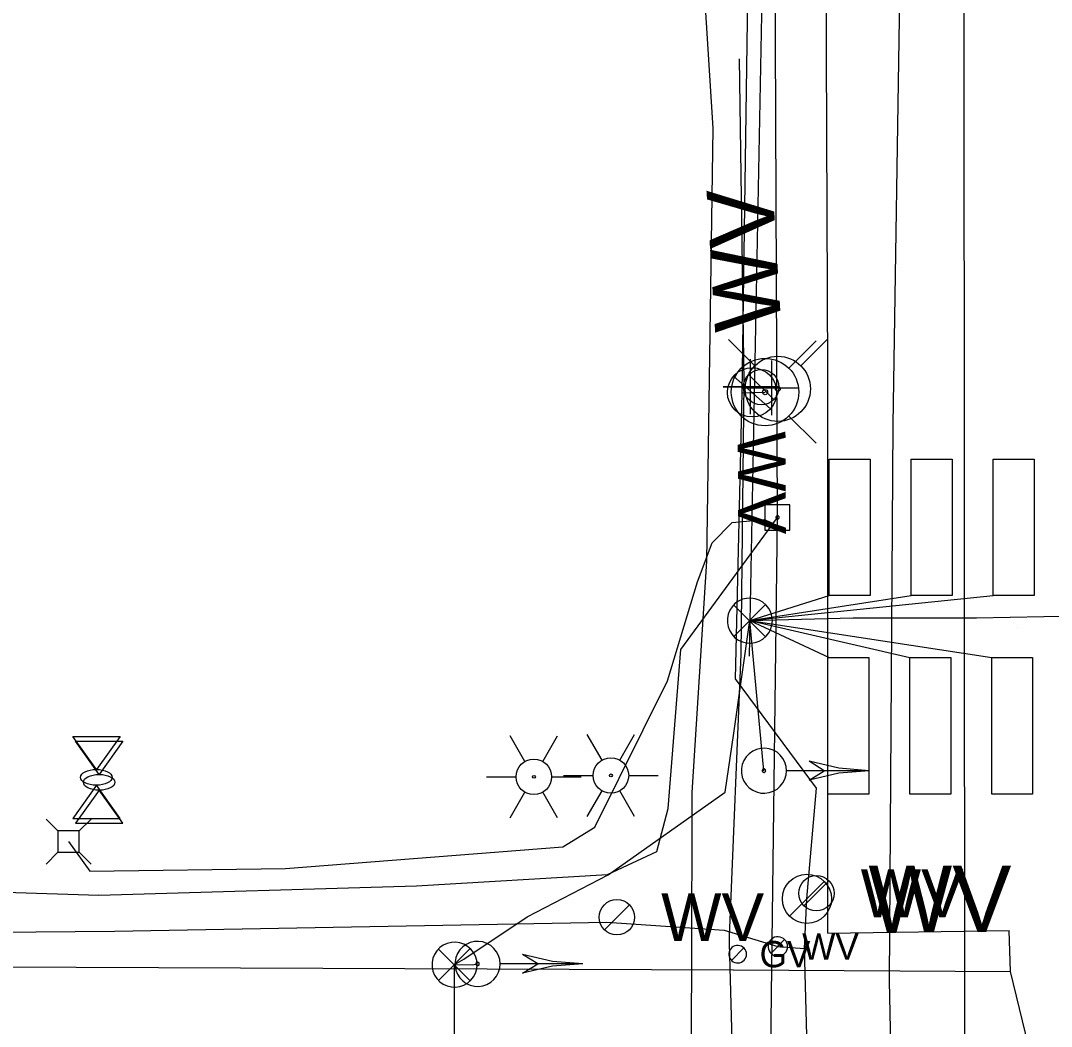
# Model space of a CAD drawing. Extents: x 596028 to 606371, y 330010 to 403088.
# Drawn here: x 601927.8 to 602078.7, y 366186.9 to 366334.2 of the extents above; entities that cross this region are included whole.
import ezdxf

# ---------------------------------------------------------------- set-up
doc = ezdxf.new("R2010")
doc.units = 0
for name, color, linetype in [('E_LTG', 7, 'Continuous'), ('E_SIG', 7, 'Continuous'), ('E_SIG_Conduit', 7, 'Continuous'), ('E_UTL_AG_Bold', 7, 'Continuous'), ('E_UTL_E_Bold', 7, 'Continuous'), ('E_UTL_E_UG', 7, 'Continuous'), ('E_UTL_EPowerPole', 7, 'Continuous'), ('E_UTL_FO_UG', 7, 'Continuous'), ('E_UTL_G', 7, 'Continuous'), ('E_UTL_G_UG', 7, 'Continuous'), ('E_UTL_Loop_UG', 7, 'Continuous'), ('E_UTL_Overhead', 7, 'Continuous'), ('E_UTL_SAN_UG', 7, 'Continuous'), ('E_UTL_T_UG', 7, 'Continuous'), ('E_UTL_TV_UG', 7, 'Continuous'), ('E_UTL_W', 7, 'Continuous'), ('E_UTL_W_UG', 7, 'Continuous'), ('E_UTL_WHydrant', 7, 'Continuous')]:
    doc.layers.add(name, color=color, linetype=linetype)

# ---------------------------------------------------------------- blocks, each defined once
blk = doc.blocks.new('GV')
at = {"layer": 'E_UTL_G'}
blk.add_line((-9, -9), (9, 9), dxfattribs=at)
blk.add_circle((0, 0), 12.2, dxfattribs=at)
blk.add_text('GV', height=36.6, dxfattribs=at).set_placement((30, -18))
blk = doc.blocks.new('WV')
at = {"layer": 'E_UTL_W'}
blk.add_line((-8.62, -8.62), (8.62, 8.62), dxfattribs=at)
blk.add_circle((0, 0), 12.19, dxfattribs=at)
blk.add_text('WV', height=32.918, dxfattribs=at).set_placement((30.48, -16.46))
blk = doc.blocks.new('HYD')
at = {"layer": 'E_UTL_WHydrant'}
for p, q in [((-11.69, 11.7), (-25.35, 25.35)), ((11.7, 11.7), (25.36, 25.35))]:
    blk.add_line(p, q, dxfattribs=at)
for radius in [16.72, 1.28]:
    blk.add_circle((0, 0), radius, dxfattribs=at)

msp = doc.modelspace()

# ---------------------------------------------------------------- linework, layer by layer
at = {"layer": 'E_LTG'}
for points in [[(602012.94, 366225.91), (602010.78, 366229.66)], [(602015.54, 366225.91), (602017.7, 366229.66)], [(602001.66, 366225.71), (601999.5, 366229.46)], [(602004.26, 366225.71), (602006.42, 366229.46)], [(602007.31, 366223.66), (602011.64, 366223.66)], [(602016.84, 366223.66), (602021.17, 366223.66)], [(601996.03, 366223.46), (602000.36, 366223.46)], [(602005.56, 366223.46), (602009.89, 366223.46)], [(601999.5, 366217.46), (602001.66, 366221.21)], [(602006.42, 366217.46), (602004.26, 366221.21)], [(602010.78, 366217.66), (602012.94, 366221.41)], [(602017.7, 366217.66), (602015.54, 366221.41)]]:
    msp.add_lwpolyline(points, dxfattribs=at)
for centre, radius in [((602002.96, 366223.46), 2.6), ((602002.96, 366223.46), 2.6), ((602002.96, 366223.46), 2.6), ((602014.24, 366223.66), 2.6), ((602014.24, 366223.66), 2.6), ((602014.24, 366223.66), 2.6), ((602002.96, 366223.46), 0.217), ((602014.24, 366223.66), 0.217)]:
    msp.add_circle(centre, radius, dxfattribs=at)
at = {"layer": 'E_SIG'}
for points in [[(602037.87, 366246.33), (602037.81, 366246.95), (602037.63, 366247.55), (602037.34, 366248.11), (602036.95, 366248.6), (602036.48, 366249.02), (602035.94, 366249.33), (602035.34, 366249.53), (602034.72, 366249.62), (602034.1, 366249.59), (602033.49, 366249.45), (602032.92, 366249.19), (602032.4, 366248.82), (602031.97, 366248.37), (602031.63, 366247.84), (602031.4, 366247.26), (602031.28, 366246.64), (602031.28, 366246.01), (602031.4, 366245.4), (602031.63, 366244.82), (602031.97, 366244.29), (602032.4, 366243.83), (602032.92, 366243.47), (602033.49, 366243.21), (602034.1, 366243.06), (602034.72, 366243.03), (602035.34, 366243.12), (602035.94, 366243.33), (602036.48, 366243.64), (602036.95, 366244.05), (602037.34, 366244.54), (602037.63, 366245.1), (602037.81, 366245.7), (602037.87, 366246.33)], [(602036.83, 366248.66), (602032.22, 366244.01)], [(602032.22, 366248.61), (602036.87, 366243.96)], [(602036.64, 366224.36), (602034.57, 366246.33)], [(602039.94, 366224.36), (602039.88, 366224.98), (602039.7, 366225.59), (602039.41, 366226.14), (602039.03, 366226.64), (602038.55, 366227.05), (602038.01, 366227.36), (602037.41, 366227.57), (602036.79, 366227.66), (602036.17, 366227.63), (602035.56, 366227.48), (602034.99, 366227.22), (602034.48, 366226.85), (602034.04, 366226.4), (602033.7, 366225.87), (602033.47, 366225.29), (602033.35, 366224.67), (602033.35, 366224.05), (602033.47, 366223.43), (602033.7, 366222.85), (602034.04, 366222.32), (602034.48, 366221.87), (602034.99, 366221.5), (602035.56, 366221.24), (602036.17, 366221.09), (602036.79, 366221.06), (602037.41, 366221.15), (602038.01, 366221.36), (602038.55, 366221.67), (602039.03, 366222.08), (602039.41, 366222.58), (602039.7, 366223.13), (602039.88, 366223.74), (602039.94, 366224.36)], [(602052.04, 366224.36), (602047.58, 366224.71), (602043.24, 366225.74)], [(602045.44, 366224.36), (602043.24, 366225.74)], [(602036.89, 366224.36), (602036.88, 366224.41), (602036.87, 366224.45), (602036.85, 366224.5), (602036.82, 366224.53), (602036.78, 366224.57), (602036.74, 366224.59), (602036.7, 366224.61), (602036.65, 366224.61), (602036.6, 366224.61), (602036.55, 366224.6), (602036.51, 366224.58), (602036.47, 366224.55), (602036.44, 366224.52), (602036.41, 366224.48), (602036.39, 366224.43), (602036.39, 366224.38), (602036.39, 366224.34), (602036.39, 366224.29), (602036.41, 366224.24), (602036.44, 366224.2), (602036.47, 366224.17), (602036.51, 366224.14), (602036.55, 366224.12), (602036.6, 366224.11), (602036.65, 366224.11), (602036.7, 366224.11), (602036.74, 366224.13), (602036.78, 366224.15), (602036.82, 366224.19), (602036.85, 366224.22), (602036.87, 366224.27), (602036.88, 366224.31), (602036.89, 366224.36)], [(602052.04, 366224.36), (602039.99, 366224.36)], [(602052.04, 366224.36), (602047.58, 366224.01), (602043.24, 366222.98)], [(602043.24, 366222.99), (602045.44, 366224.36)], [(601998.02, 366196.07), (601997.96, 366196.7), (601997.79, 366197.3), (601997.5, 366197.86), (601997.11, 366198.35), (601996.64, 366198.76), (601996.09, 366199.07), (601995.5, 366199.28), (601994.88, 366199.37), (601994.25, 366199.34), (601993.64, 366199.19), (601993.07, 366198.93), (601992.56, 366198.57), (601992.13, 366198.11), (601991.79, 366197.58), (601991.56, 366197), (601991.44, 366196.38), (601991.44, 366195.76), (601991.56, 366195.14), (601991.79, 366194.56), (601992.13, 366194.03), (601992.56, 366193.58), (601993.07, 366193.21), (601993.64, 366192.95), (601994.25, 366192.8), (601994.88, 366192.77), (601995.5, 366192.86), (601996.09, 366193.07), (601996.64, 366193.38), (601997.11, 366193.79), (601997.5, 366194.29), (601997.79, 366194.84), (601997.96, 366195.45), (601998.02, 366196.07)], [(601994.65, 366195.96), (601994.59, 366196.58), (601994.41, 366197.18), (601994.13, 366197.74), (601993.74, 366198.23), (601993.26, 366198.64), (601992.72, 366198.96), (601992.13, 366199.16), (601991.51, 366199.25), (601990.88, 366199.22), (601990.27, 366199.08), (601989.7, 366198.81), (601989.19, 366198.45), (601988.75, 366198), (601988.42, 366197.47), (601988.18, 366196.89), (601988.06, 366196.27), (601988.06, 366195.64), (601988.18, 366195.03), (601988.42, 366194.44), (601988.75, 366193.92), (601989.19, 366193.46), (601989.7, 366193.1), (601990.27, 366192.84), (601990.88, 366192.69), (601991.51, 366192.66), (601992.13, 366192.75), (601992.72, 366192.96), (601993.26, 366193.27), (601993.74, 366193.68), (601994.13, 366194.17), (601994.41, 366194.73), (601994.59, 366195.33), (601994.65, 366195.96)], [(601993.61, 366198.29), (601989, 366193.63)], [(601989, 366198.24), (601993.65, 366193.59)], [(602010.12, 366196.07), (602005.67, 366196.42), (602001.32, 366197.45)], [(602003.52, 366196.07), (602001.32, 366197.45)], [(601994.97, 366196.07), (601994.97, 366196.12), (601994.96, 366196.16), (601994.93, 366196.21), (601994.9, 366196.25), (601994.87, 366196.28), (601994.83, 366196.3), (601994.78, 366196.32), (601994.73, 366196.32), (601994.69, 366196.32), (601994.64, 366196.31), (601994.6, 366196.29), (601994.56, 366196.26), (601994.52, 366196.23), (601994.5, 366196.19), (601994.48, 366196.14), (601994.47, 366196.1), (601994.47, 366196.05), (601994.48, 366196), (601994.5, 366195.96), (601994.52, 366195.92), (601994.56, 366195.88), (601994.6, 366195.85), (601994.64, 366195.83), (601994.69, 366195.82), (601994.73, 366195.82), (601994.78, 366195.83), (601994.83, 366195.84), (601994.87, 366195.87), (601994.9, 366195.9), (601994.93, 366195.93), (601994.96, 366195.98), (601994.97, 366196.02), (601994.97, 366196.07)], [(602010.12, 366196.07), (601998.08, 366196.07)], [(602010.12, 366196.07), (602005.67, 366195.73), (602001.32, 366194.7)], [(602001.32, 366194.7), (602003.52, 366196.07)]]:
    msp.add_lwpolyline(points, dxfattribs=at)
at = {"layer": 'E_SIG_Conduit'}
for p, q in [((602034.53, 366241.11), (602038.83, 366468.68)), ((602073.8, 366245.32), (602073.8, 366245.32))]:
    msp.add_line(p, q, dxfattribs=at)
for points in [[(601991.35, 366195.96), (601992.7, 366196.78), (602002, 366202.96), (602013.85, 366209.09), (602030.94, 366221.21), (602032.24, 366229.85), (602034.57, 366246.33)], [(602034.57, 366246.33), (602049.71, 366246.76), (602067.73, 366246.76), (602092.39, 366247.21), (602108.01, 366243.32), (602107.96, 366226.18), (602108.22, 366225.08)], [(601988.43, 366091.32), (601990.72, 366130.23), (601991.29, 366152.3), (601991.35, 366195.96), (601993.99, 366195.92), (601994.72, 366196.07)]]:
    msp.add_lwpolyline(points, dxfattribs=at)
at = {"layer": 'E_UTL_AG_Bold'}
for points in [[(601933.3, 366215.53), (601931.55, 366217.28)], [(601936.4, 366215.53), (601938.15, 366217.28)], [(601936.4, 366215.53), (601933.3, 366215.53)], [(601933.3, 366215.53), (601933.3, 366212.43)], [(601936.4, 366212.43), (601936.4, 366215.53)], [(601933.3, 366212.43), (601931.55, 366210.68)], [(601933.3, 366212.43), (601936.4, 366212.43)], [(601936.4, 366212.43), (601938.15, 366210.68)]]:
    msp.add_lwpolyline(points, dxfattribs=at)
at = {"layer": 'E_UTL_E_Bold'}
for points in [[(601935.46, 366229.38), (601942.39, 366229.38)], [(601938.92, 366224.53), (601935.46, 366229.38)], [(601935.86, 366228.66), (601942.79, 366228.66)], [(601939.33, 366223.82), (601935.86, 366228.66)], [(601942.39, 366229.38), (601938.92, 366224.53)], [(601942.79, 366228.66), (601939.33, 366223.82)], [(601938.92, 366222.22), (601935.46, 366217.38)], [(601942.39, 366217.38), (601938.92, 366222.22)], [(601939.33, 366221.51), (601935.86, 366216.66)], [(601942.79, 366216.66), (601939.33, 366221.51)], [(601935.46, 366217.38), (601942.39, 366217.38)], [(601935.86, 366216.66), (601942.79, 366216.66)]]:
    msp.add_lwpolyline(points, dxfattribs=at)
for centre in [(601938.92, 366223.38), (601939.33, 366222.66)]:
    msp.add_ellipse(centre, major_axis=(2.31, 0), ratio=0.5, dxfattribs=at)
at = {"layer": 'E_UTL_E_UG'}
for points in [[(602029.21, 366318.43), (602027.27, 366349.31), (602024.86, 366377.21), (602028.01, 366666.3), (602032.25, 366719.18)], [(602027.54, 366074.32), (602027.44, 366087.74), (602027.47, 366088.97), (602025.76, 366147.94), (602026.07, 366195.19), (602026.13, 366221.15), (602028.28, 366255.02), (602029.21, 366318.43)], [(601881.87, 366209.66), (601882.12, 366209.66), (601913.41, 366206.95), (601939.28, 366206.13), (601985.8, 366207.5), (602013.73, 366209.14), (602020.98, 366212.54), (602022.64, 366218.84), (602024.46, 366242.12), (602038.64, 366261.44)]]:
    msp.add_lwpolyline(points, dxfattribs=at)
at = {"layer": 'E_UTL_EPowerPole'}
for points in [[(602038.6, 366263.28), (602038.6, 366266.19)], [(602040.45, 366263.28), (602036.76, 366263.28)], [(602036.76, 366263.28), (602036.76, 366259.59)], [(602040.45, 366259.59), (602040.45, 366263.28)], [(602038.88, 366261.44), (602038.87, 366261.49), (602038.86, 366261.53), (602038.84, 366261.57), (602038.81, 366261.61), (602038.78, 366261.64), (602038.74, 366261.66), (602038.69, 366261.67), (602038.65, 366261.68), (602038.6, 366261.68), (602038.56, 366261.67), (602038.52, 366261.65), (602038.48, 366261.62), (602038.45, 366261.59), (602038.43, 366261.55), (602038.41, 366261.51), (602038.4, 366261.46), (602038.4, 366261.42), (602038.41, 366261.37), (602038.43, 366261.33), (602038.45, 366261.29), (602038.48, 366261.26), (602038.52, 366261.24), (602038.56, 366261.22), (602038.6, 366261.21), (602038.65, 366261.2), (602038.69, 366261.21), (602038.74, 366261.23), (602038.78, 366261.25), (602038.81, 366261.28), (602038.84, 366261.31), (602038.86, 366261.35), (602038.87, 366261.4), (602038.88, 366261.44)], [(602036.76, 366259.59), (602040.45, 366259.59)]]:
    msp.add_lwpolyline(points, dxfattribs=at)
at = {"layer": 'E_UTL_FO_UG'}
msp.add_lwpolyline([(602033, 366328.61), (602033.7, 366281.19), (602033.27, 366241.4), (602031.57, 366200.11), (602031.57, 366199.1), (602032.83, 366152.73), (602036.17, 366129.31), (602036.12, 366099.21), (602033.32, 366066.35), (602032.35, 366056.3)], dxfattribs=at)
at = {"layer": 'E_UTL_G'}
for points in [[(602034.08, 366197.5), (602034.06, 366197.74), (602033.99, 366197.97), (602033.88, 366198.19), (602033.72, 366198.38), (602033.54, 366198.54), (602033.33, 366198.66), (602033.1, 366198.74), (602032.86, 366198.78), (602032.61, 366198.77), (602032.38, 366198.71), (602032.15, 366198.61), (602031.96, 366198.47), (602031.79, 366198.29), (602031.66, 366198.09), (602031.56, 366197.86), (602031.52, 366197.62), (602031.52, 366197.38), (602031.56, 366197.14), (602031.66, 366196.91), (602031.79, 366196.7), (602031.96, 366196.53), (602032.15, 366196.39), (602032.38, 366196.28), (602032.61, 366196.23), (602032.86, 366196.22), (602033.1, 366196.25), (602033.33, 366196.33), (602033.54, 366196.45), (602033.72, 366196.61), (602033.88, 366196.8), (602033.99, 366197.02), (602034.06, 366197.25), (602034.08, 366197.5)], [(602031.89, 366196.59), (602033.7, 366198.4)]]:
    msp.add_lwpolyline(points, dxfattribs=at)
at = {"layer": 'E_UTL_G_UG'}
for points in [[(602046.01, 366200.58), (602046.01, 366282.7), (602045.54, 366387.99), (602045.96, 366389.51), (602045.77, 366390.53), (602052.82, 366624.36), (602050.66, 366701.22), (602045.29, 366779.54), (602046.56, 366881.06), (602052.42, 366921.19), (602053.73, 366982.25), (602055.18, 367043.43), (602053.55, 367093.49), (602053.9, 367122.54), (602054.87, 367280.44), (602053.2, 367496.96), (602053, 367506.48), (602052.89, 367513.19), (602051.45, 367543.08), (602052.16, 367569.32), (602053.31, 367634.59)], [(602046.01, 366200.58), (602072.51, 366200.97)], [(602072.56, 365506.48), (602072.91, 365581.5), (602072.85, 365590.98), (602073.55, 365667.58), (602074.41, 365764.9), (602074.82, 365837.03), (602073.81, 365881.05), (602074.11, 365897.58), (602073.47, 365906.4), (602074.57, 365951.95), (602072.85, 365970.29), (602073.8, 365985.88), (602073.72, 366064.65), (602076.68, 366178.7), (602072.71, 366194.94), (602072.51, 366200.97)], [(601257.24, 366194.79), (601329.82, 366193.2), (601336.71, 366193.43), (601379.22, 366193.73), (601470.06, 366194.18), (601507.73, 366194.22), (601643.1, 366194.94), (601677.95, 366195.03), (601788.27, 366195.57), (601885.75, 366195.03), (601923.91, 366195.66), (602032.17, 366195.19), (602072.71, 366194.94)]]:
    msp.add_lwpolyline(points, dxfattribs=at)
at = {"layer": 'E_UTL_Loop_UG'}
for q in [(602046.17, 366249.99), (602058.17, 366249.99), (602070.17, 366249.99), (602046.17, 366240.93), (602057.97, 366240.93), (602069.97, 366240.93)]:
    msp.add_line((602034.57, 366246.33), q, dxfattribs=at)
for points in [[(602052.17, 366269.99), (602052.17, 366249.99), (602046.17, 366249.99), (602046.17, 366269.99), (602052.17, 366269.99)], [(602064.17, 366269.99), (602064.17, 366249.99), (602058.17, 366249.99), (602058.17, 366269.99), (602064.17, 366269.99)], [(602076.17, 366269.99), (602076.17, 366249.99), (602070.17, 366249.99), (602070.17, 366269.99), (602076.17, 366269.99)], [(602051.97, 366240.93), (602051.97, 366220.93), (602045.97, 366220.93), (602045.97, 366240.93), (602051.97, 366240.93)], [(602063.97, 366240.93), (602063.97, 366220.93), (602057.97, 366220.93), (602057.97, 366240.93), (602063.97, 366240.93)], [(602075.97, 366240.93), (602075.97, 366220.93), (602069.97, 366220.93), (602069.97, 366240.93), (602075.97, 366240.93)]]:
    msp.add_lwpolyline(points, dxfattribs=at)
at = {"layer": 'E_UTL_Overhead'}
msp.add_lwpolyline([(602030.41, 365117.16), (602031.91, 365287.51), (602032.13, 365415.23), (602033.07, 365577.35), (602034.21, 365759.49), (602035.29, 365915.56), (602036.2, 366067.33), (602038.64, 366261.44), (602038.14, 366378.17), (602037.53, 366468.16), (602038.3, 366629.6), (602038.45, 366764.67), (602038.7, 366805.21), (602049.62, 366998.37), (602049.62, 367041.99)], dxfattribs=at)
at = {"layer": 'E_UTL_SAN_UG'}
msp.add_line((602066.06, 366170.27), (602065.83, 366464.47), dxfattribs=at)
at = {"layer": 'E_UTL_T_UG'}
msp.add_lwpolyline([(602057.65, 366066.13), (602055.02, 366193.59), (602055.54, 366275.03), (602056.57, 366340.78), (602054.27, 366414.31), (602053.32, 366441.83), (602043.24, 366486.36), (602043.21, 366537.13), (602045.25, 366623.56), (602047.99, 366738.64), (602064.05, 366766.75), (602068.93, 366835.49), (602069.67, 367130.08), (602069.7, 367272.17), (602071.11, 367342.07), (602053.71, 367377.8), (602052.83, 367414.49), (602055, 367446.35), (602068.5, 367451.94), (602069.83, 367467.28), (602072.57, 367538.65)], dxfattribs=at)
at = {"layer": 'E_UTL_TV_UG'}
msp.add_lwpolyline([(601934.85, 366213.98), (601937.98, 366209.66), (601966.61, 366210.04), (602007.22, 366213.21), (602011.9, 366216.07), (602022.51, 366237.53), (602026.93, 366252), (602029.07, 366257.72), (602032.01, 366260.69), (602036.68, 366261.12), (602038.02, 366260.55)], dxfattribs=at)
at = {"layer": 'E_UTL_W'}
for points in [[(602034.41, 366282.34), (602038.1, 366278.7)], [(602042.49, 366204.58), (602046.15, 366208.24)], [(602013.28, 366201.06), (602016.94, 366204.73)], [(602040.09, 366198.62), (602040.07, 366198.89), (602039.99, 366199.15), (602039.87, 366199.39), (602039.7, 366199.6), (602039.49, 366199.78), (602039.26, 366199.91), (602039, 366200), (602038.73, 366200.04), (602038.46, 366200.03), (602038.2, 366199.97), (602037.95, 366199.85), (602037.73, 366199.7), (602037.55, 366199.5), (602037.4, 366199.27), (602037.3, 366199.02), (602037.25, 366198.75), (602037.25, 366198.48), (602037.3, 366198.22), (602037.4, 366197.96), (602037.55, 366197.74), (602037.73, 366197.54), (602037.95, 366197.38), (602038.2, 366197.27), (602038.46, 366197.21), (602038.73, 366197.19), (602039, 366197.23), (602039.26, 366197.32), (602039.49, 366197.46), (602039.7, 366197.63), (602039.87, 366197.85), (602039.99, 366198.09), (602040.07, 366198.35), (602040.09, 366198.62)], [(602037.66, 366197.61), (602039.67, 366199.63)]]:
    msp.add_lwpolyline(points, dxfattribs=at)
for centre in [(602036.25, 366280.52), (602044.32, 366206.41), (602015.11, 366202.9)]:
    msp.add_circle(centre, 2.59, dxfattribs=at)
at = {"layer": 'E_UTL_W_UG'}
for points in [[(602042.58, 366198.35), (602042.93, 366205.61), (602044.35, 366221.79), (602032.48, 366237.82), (602033.43, 366279.66), (602035.02, 366388.73), (602034.18, 366520.5), (602034.28, 366734.17), (602063.52, 366751.1), (602078.61, 366761.62), (602127.55, 366762.34), (602144, 366780.62), (602150.98, 366780.36), (602153.97, 366779.88)], [(602034.65, 366276.59), (602034.65, 366284.59)], [(602034.66, 366276.58), (602034.66, 366284.58)], [(602037.79, 366276.42), (602037.79, 366284.42)], [(602030.65, 366280.59), (602038.65, 366280.59)], [(602030.66, 366280.58), (602038.66, 366280.58)], [(602033.43, 366279.66), (602034.9, 366279.75), (602036.8, 366279.79)], [(602033.79, 366280.42), (602041.79, 366280.42)], [(601332.47, 366197.89), (601447.12, 366198.03), (601463.29, 366198.33), (601513.23, 366199.35), (601564.74, 366200.47), (601720.49, 366201.24), (601753.76, 366201.15), (601883.86, 366200.37), (601941.58, 366200.84), (602013.66, 366202.16), (602030.81, 366201), (602038.67, 366198.62), (602042.58, 366198.35)], [(602046.75, 366041.93), (602042.58, 366198.35)]]:
    msp.add_lwpolyline(points, dxfattribs=at)
at = {"layer": 'E_UTL_WHydrant'}
for points in [[(602035.33, 366283.61), (602031.44, 366287.5)], [(602042.01, 366283.61), (602045.9, 366287.5)]]:
    msp.add_lwpolyline(points, dxfattribs=at)
for radius in [4.77, 0.365]:
    msp.add_circle((602038.67, 366280.27), radius, dxfattribs=at)

# ---------------------------------------------------------------- block references
at = {"layer": 'E_SIG'}
for name, p, xscale, yscale, rotation in [('WV', (602034.9, 366279.75), 0.295275, 0.295275, 93.50353165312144), ('HYD', (602036.8, 366279.79), 0.29527500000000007, 0.29527500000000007, -90.00000000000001)]:
    msp.add_blockref(name, p, dxfattribs=dict(at, xscale=xscale, yscale=yscale, rotation=rotation))
for name, p, xscale, yscale in [('WV', (602042.93, 366205.61), 0.29527500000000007, 0.29527500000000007), ('GV', (602032.17, 366195.19), 0.00177165, 0.00177165)]:
    msp.add_blockref(name, p, dxfattribs=dict(at, xscale=xscale, yscale=yscale))

# ---------------------------------------------------------------- texts
at = {"layer": 'E_UTL_G'}
msp.add_text('GV', height=3.85, dxfattribs=at).set_placement((602036, 366195.57))
at = {"layer": 'E_UTL_W'}
msp.add_text('WV', height=7, rotation=270.2894, dxfattribs=at).set_placement((602032.79, 366274.02))
for height, p in [(7, (602050.8, 366202.91)), (7, (602021.59, 366199.4)), (3.85, (602042.23, 366196.69))]:
    msp.add_text('WV', height=height, dxfattribs=at).set_placement(p)

doc.saveas('drawing.dxf')
